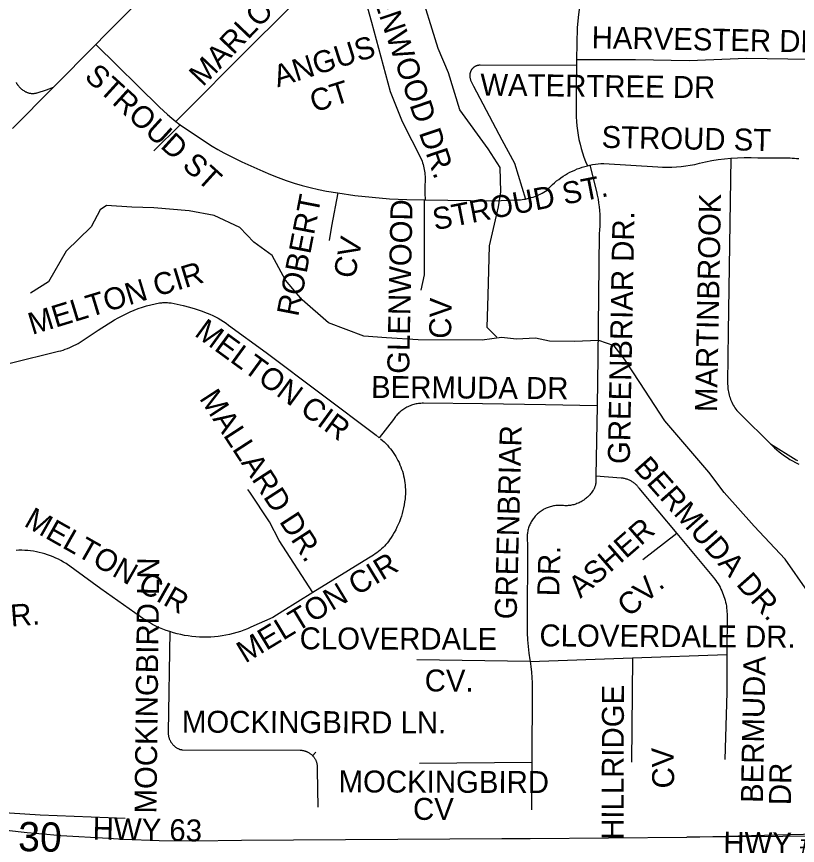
# Model space of a CAD drawing. Extents: x 1670563 to 1761545, y 515755 to 578944.
# Drawn here: x 1693706 to 1696373, y 539003 to 541835 of the extents above; entities that cross this region are included whole.
import ezdxf

# ---------------------------------------------------------------- set-up
doc = ezdxf.new("R2010")
doc.units = 0
for name, color, linetype in [('62_text', 7, 'Continuous'), ('SHP_LINE', 7, 'Continuous'), ('STREETCL', 7, 'Continuous'), ('STRNAMES', 7, 'Continuous')]:
    doc.layers.add(name, color=color, linetype=linetype)

msp = doc.modelspace()

# ---------------------------------------------------------------- linework, layer by layer
at = {"layer": 'SHP_LINE'}
for points in [[(1695347, 540740), (1695314, 540773), (1695317, 540883), (1695322, 541052), (1695352, 541185), (1695360, 541236), (1695358, 541319), (1695317, 541383), (1695220, 541516), (1695181, 541643), (1695146, 541726), (1695079, 541944)], [(1695363, 540739), (1695297, 540729), (1695078, 540731), (1694970, 540737), (1694892, 540743), (1694772, 540789), (1694682, 540867), (1694625, 540935), (1694579, 541019), (1694517, 541064), (1694469, 541114), (1694381, 541155), (1694296, 541172), (1694175, 541182), (1694100, 541184), (1694013, 541190), (1693992, 541175), (1693961, 541117), (1693875, 541034), (1693815, 540929), (1693753, 540890)], [(1696408, 539872), (1696332, 539981), (1696226, 540094), (1696123, 540209), (1696071, 540278), (1695920, 540454), (1695835, 540585), (1695783, 540664), (1695747, 540710), (1695695, 540728), (1695611, 540725), (1695527, 540726), (1695479, 540736), (1695414, 540733), (1695363, 540739)], [(1694077, 539095), (1693786, 539106), (1693506, 539125), (1693341, 539175), (1693026, 539207), (1692776, 539278), (1692638, 539309), (1692384, 539393), (1692191, 539479)]]:
    msp.add_lwpolyline(points, dxfattribs=at)
at = {"layer": 'STREETCL'}
for points in [[(1694848.1, 542072.5), (1694517.2, 541745.9), (1694250.4, 541476.2)], [(1694848.1, 542072.5), (1694874.5, 541976.4), (1694918.5, 541815.7), (1694981.7, 541578.7), (1695023.5, 541476.6), (1695089, 541346.5), (1695091.1, 541341), (1695093.1, 541335.4), (1695094.8, 541329.8), (1695096.4, 541324.1), (1695097.7, 541318.4), (1695098.9, 541312.6), (1695099.8, 541306.8), (1695100.6, 541300.9), (1695101.1, 541295.1), (1695101.5, 541289.2), (1695101.6, 541283.3), (1695101.6, 541277.4), (1695101, 541254.4), (1695101, 541231.5), (1695101.6, 541208.5)], [(1695660.7, 542036.6), (1695660.4, 542035.5), (1695646.9, 541974), (1695638.1, 541930.4), (1695630.8, 541886.6), (1695625, 541842.5), (1695620.7, 541798.2), (1695619, 541688.2)], [(1694234.5, 541999.6), (1694008.4, 541772.6), (1693976.2, 541740.1)], [(1693976.2, 541740.1), (1693830.9, 541593.1)], [(1693976.2, 541740.1), (1694194.3, 541526.1), (1694207.8, 541513), (1694221.6, 541500.3), (1694235.8, 541488.1), (1694250.4, 541476.2)], [(1695619, 541688.2), (1695618.6, 541668.3)], [(1695619, 541688.2), (1695819.9, 541688.2), (1696003.9, 541684.6), (1696199.8, 541692.7), (1696410.9, 541690)], [(1695618.6, 541668.3), (1695289.1, 541668.9), (1695287.9, 541668.9), (1695286.7, 541668.9), (1695285.5, 541668.8), (1695284.4, 541668.6), (1695283.2, 541668.4), (1695282, 541668.2), (1695280.8, 541668), (1695279.7, 541667.6), (1695278.5, 541667.3), (1695277.4, 541666.9), (1695276.3, 541666.5), (1695275.1, 541666), (1695274.1, 541665.5), (1695273, 541665), (1695271.9, 541664.4), (1695270.9, 541663.8), (1695269.9, 541663.2), (1695268.9, 541662.5), (1695267.9, 541661.8), (1695267, 541661), (1695266.1, 541660.3), (1695265.2, 541659.4), (1695264.3, 541658.6), (1695263.5, 541657.7), (1695262.7, 541656.8), (1695261.9, 541655.9), (1695261.2, 541655), (1695260.5, 541654), (1695259.8, 541653), (1695259.2, 541652), (1695258.6, 541650.9), (1695258, 541649.9), (1695257.5, 541648.8), (1695257, 541647.7), (1695256.6, 541646.6), (1695256.2, 541645.4), (1695255.8, 541644.3), (1695255.5, 541643.2), (1695255.2, 541642), (1695254.9, 541640.8), (1695254.7, 541639.6), (1695254.6, 541638.4), (1695254.4, 541637.2), (1695254.4, 541636.1), (1695254.3, 541634.9), (1695254.3, 541633.7), (1695254.4, 541632.5), (1695254.4, 541631.3), (1695254.6, 541630.1), (1695254.9, 541627.6), (1695255.3, 541625.1), (1695255.8, 541622.6), (1695256.4, 541620.2), (1695257.1, 541617.7), (1695257.9, 541615.3), (1695258.7, 541613), (1695259.7, 541610.6), (1695260.7, 541608.3), (1695261.8, 541606), (1695262.9, 541603.8), (1695264.2, 541601.6), (1695265.5, 541599.4), (1695266.9, 541597.3), (1695363.9, 541414.6), (1695406.6, 541333.9), (1695444.5, 541211.8)], [(1695618.6, 541668.3), (1695617.6, 541602.7), (1695617.5, 541508.5), (1695617.8, 541492.8), (1695618.6, 541477.2), (1695620, 541461.5), (1695621.8, 541445.9), (1695624.3, 541430.4), (1695627.2, 541415), (1695630.7, 541399.7), (1695634.7, 541384.5), (1695639.2, 541369.5), (1695644.3, 541354.6), (1695649.9, 541339.9), (1695655.9, 541325.5)], [(1693830.9, 541593.1), (1693691.9, 541452.5)], [(1693830.9, 541593.1), (1693807.6, 541583.4), (1693775.5, 541573.7), (1693773.8, 541573.2), (1693772.1, 541572.8), (1693770.4, 541572.5), (1693768.7, 541572.2), (1693766.9, 541571.9), (1693765.2, 541571.8), (1693763.4, 541571.6), (1693761.7, 541571.6), (1693760, 541571.6), (1693758.2, 541571.7), (1693756.5, 541571.8), (1693754.7, 541572), (1693753, 541572.2), (1693751.3, 541572.5), (1693749.6, 541572.9), (1693747.9, 541573.3), (1693746.2, 541573.8), (1693744.5, 541574.4), (1693742.9, 541575), (1693741.3, 541575.6), (1693739.7, 541576.4), (1693738.1, 541577.1), (1693736.6, 541577.9), (1693734, 541579.5), (1693731.4, 541581.1), (1693728.9, 541582.8), (1693726.5, 541584.6), (1693724.1, 541586.4), (1693721.8, 541588.4), (1693719.6, 541590.4), (1693717.4, 541592.5), (1693715.3, 541594.7), (1693713.3, 541597), (1693712.3, 541598.1), (1693711.4, 541599.4), (1693710.5, 541600.6), (1693709.7, 541601.9), (1693708.9, 541603.2), (1693708.1, 541604.5), (1693707.4, 541605.9), (1693706.7, 541607.2), (1693706.1, 541608.6), (1693705.5, 541610.1)], [(1694265, 541464.9), (1694175.4, 541376)], [(1694250.4, 541476.2), (1694265, 541464.9)], [(1694265, 541464.9), (1694354.2, 541405.3), (1694373.6, 541392.8), (1694393.4, 541380.8), (1694413.5, 541369.5), (1694434, 541358.9), (1694454.8, 541348.8), (1694475.9, 541339.4), (1694546.9, 541307), (1694573.2, 541295.5), (1694599.7, 541284.9), (1694626.6, 541275.1), (1694653.8, 541266.1), (1694681.3, 541258), (1694709, 541250.8), (1694736.9, 541244.5), (1694765, 541239.1), (1694803.3, 541232.7)], [(1695664.2, 541327.4), (1695673.7, 541329.3), (1695683.2, 541330.8), (1695692.8, 541332), (1695702.4, 541332.8), (1695712.1, 541333.4), (1695897.1, 541321.4), (1695912.9, 541320.6), (1695928.8, 541320.4), (1695944.6, 541320.7), (1695960.4, 541321.6), (1695976.1, 541323), (1695991.8, 541324.9), (1696007.4, 541327.3), (1696023, 541330.3), (1696038.4, 541333.8), (1696059.6, 541338.7), (1696080.9, 541342.9), (1696102.4, 541346.4), (1696123.9, 541349.3), (1696145.5, 541351.4)], [(1696145.5, 541351.4), (1696137.2, 540757.6), (1696135, 540584.3), (1696135.1, 540579), (1696135.3, 540573.6), (1696135.7, 540568.3), (1696136.2, 540563), (1696137, 540557.7), (1696137.9, 540552.5), (1696139.1, 540547.3), (1696140.4, 540542.1), (1696141.8, 540537), (1696143.5, 540531.9), (1696145.3, 540526.9), (1696147.3, 540521.9), (1696149.5, 540517.1), (1696151.8, 540512.3), (1696154.3, 540507.5), (1696157, 540502.9), (1696159.8, 540498.4), (1696162.8, 540494), (1696165.9, 540489.6), (1696294.7, 540362), (1696302.9, 540354.6), (1696311.4, 540347.6), (1696320, 540340.8), (1696329, 540334.3), (1696338.1, 540328.1), (1696347.4, 540322.2), (1696356.9, 540316.7), (1696367.4, 540311.2), (1696377.7, 540305.4)], [(1696145.5, 541351.4), (1696168.7, 541353), (1696191.9, 541353.8), (1696215, 541353.8), (1696238.2, 541353), (1696348.6, 541352), (1696356, 541351.8), (1696363.4, 541351.3), (1696370.8, 541350.6), (1696378.2, 541349.7)], [(1695444.5, 541211.8), (1695451, 541213.2), (1695457.5, 541214.7), (1695463.9, 541216.5), (1695470.3, 541218.5), (1695476.6, 541220.8), (1695482.8, 541223.2), (1695488.9, 541225.9), (1695495, 541228.7), (1695500.9, 541231.8), (1695506.7, 541235), (1695512.4, 541238.5), (1695518, 541242.1), (1695524.2, 541248.8), (1695530.5, 541255.3), (1695537.1, 541261.6), (1695543.9, 541267.6), (1695550.9, 541273.4), (1695558.1, 541279), (1695565.4, 541284.3), (1695573, 541289.4), (1695580.7, 541294.2), (1695588.5, 541298.8), (1695596.5, 541303.1), (1695604.7, 541307.1), (1695612.9, 541310.9), (1695621.3, 541314.4), (1695629.8, 541317.6), (1695638.4, 541320.5), (1695647.1, 541323.1), (1695655.9, 541325.5)], [(1695655.9, 541325.5), (1695664.2, 541327.4)], [(1695664.2, 541327.4), (1695686.6, 541237.8), (1695689.6, 541224.9), (1695692.2, 541211.8), (1695694.3, 541198.7), (1695696, 541185.6), (1695697.3, 541172.3), (1695698.1, 541159.1), (1695698.5, 541145.8), (1695698.5, 541132.5), (1695698, 541119.2), (1695697.1, 541106), (1695695.7, 541092.8), (1695691.9, 540670.7), (1695689.2, 540505.3)], [(1694803.3, 541232.7), (1694781.5, 541118.6), (1694774, 541069.7)], [(1694803.3, 541232.7), (1694862, 541224.3), (1694920.9, 541217.8), (1694980, 541212.9), (1695039.1, 541209.8), (1695098.4, 541208.5)], [(1695098.7, 541208.5), (1695098.1, 540952.3), (1695087.2, 540899.8)], [(1695098.4, 541208.5), (1695101.6, 541208.5)], [(1695101.6, 541208.5), (1695334.5, 541205.7), (1695415.2, 541208.5), (1695421.1, 541208.8), (1695427, 541209.3), (1695432.8, 541210), (1695438.7, 541210.8), (1695444.5, 541211.8)], [(1693683.9, 540651.4), (1693849.2, 540691.5), (1693857, 540693.5), (1693864.8, 540695.8), (1693872.4, 540698.3), (1693880, 540701.1), (1693887.4, 540704.1), (1693894.8, 540707.4), (1693902, 540710.9), (1693909.2, 540714.6), (1693916.2, 540718.5), (1693923.1, 540722.7), (1693929.8, 540727.1), (1693984.7, 540763.4), (1694040.4, 540798.4), (1694053.3, 540806), (1694066.5, 540813.2), (1694079.9, 540819.9), (1694093.6, 540826.2), (1694107.4, 540832), (1694121.5, 540837.3), (1694135.7, 540842.2), (1694150.1, 540846.5), (1694164.6, 540850.3), (1694179.3, 540853.7), (1694194, 540856.5), (1694198, 540857.1), (1694202, 540857.6), (1694206, 540857.9), (1694210, 540858.1), (1694214, 540858.2), (1694218, 540858.1), (1694222, 540857.9), (1694226, 540857.6), (1694230, 540857.1), (1694234, 540856.5), (1694254.9, 540852.5), (1694275.6, 540847.8), (1694296.2, 540842.4), (1694316.5, 540836.4), (1694336.7, 540829.7), (1694356.6, 540822.3), (1694366.4, 540818.3), (1694376, 540813.9), (1694385.5, 540809.2), (1694394.8, 540804.2), (1694403.9, 540798.9), (1694412.9, 540793.2), (1694421.6, 540787.2), (1694430.1, 540780.9), (1694558.9, 540687.8), (1694934, 540404.9), (1694945, 540395.9)], [(1695689.2, 540505.3), (1695513.2, 540508.7), (1695297.6, 540511.9), (1695095.6, 540513.8), (1695091.4, 540513.8), (1695087.2, 540513.6), (1695083.1, 540513.3), (1695078.9, 540512.8), (1695074.8, 540512.2), (1695070.7, 540511.4), (1695066.6, 540510.5), (1695062.6, 540509.5), (1695058.6, 540508.3), (1695054.6, 540507), (1695050.7, 540505.6), (1695046.8, 540504), (1695043, 540502.2), (1695039.3, 540500.4), (1695035.6, 540498.4), (1695032, 540496.3), (1695028.5, 540494.1), (1695025, 540491.7), (1695021.7, 540489.2), (1695018.4, 540486.7), (1695015.2, 540484), (1695012.1, 540481.1), (1695009.1, 540478.2), (1695006.2, 540475.2), (1695003.5, 540472.1), (1695000.8, 540468.9), (1694998.2, 540465.6), (1694995.8, 540462.2), (1694993.5, 540458.7), (1694945, 540395.9)], [(1695689.2, 540505.3), (1695685.3, 540265.4)], [(1694949.5, 540392.1), (1694955.6, 540387), (1694961.4, 540381.6), (1694967.1, 540376), (1694972.6, 540370.3), (1694977.9, 540364.3), (1694983, 540358.2), (1694987.9, 540351.9), (1694992.5, 540345.5), (1694997, 540338.8), (1695001.2, 540332.1), (1695005.1, 540325.2), (1695008.9, 540318.2), (1695012.4, 540311), (1695015.6, 540303.7), (1695018.6, 540296.4), (1695021.4, 540288.9), (1695023.8, 540281.3), (1695026.1, 540273.7), (1695028, 540266), (1695029.7, 540258.2), (1695031.2, 540250.4), (1695032.3, 540242.5), (1695033.2, 540234.6), (1695033.9, 540226.7), (1695034.2, 540218.7), (1695034.3, 540210.7), (1695034.1, 540202.8), (1695033.7, 540194.8), (1695032.9, 540186.9), (1695031.7, 540176.9), (1695030.1, 540167), (1695028.1, 540157.1), (1695025.9, 540147.3), (1695023.3, 540137.6), (1695020.4, 540128), (1695017.2, 540118.4), (1695013.6, 540109), (1695009.7, 540099.8), (1695005.5, 540090.6), (1695001.1, 540081.6), (1694996.3, 540072.8), (1694991.2, 540064.1), (1694985.8, 540055.6), (1694980.2, 540047.2), (1694976.1, 540041.7), (1694971.8, 540036.2), (1694967.4, 540031), (1694962.7, 540025.8), (1694957.9, 540020.9), (1694952.9, 540016.1), (1694947.8, 540011.5), (1694942.5, 540007.1), (1694937, 540002.8), (1694931.5, 539998.8), (1694925.7, 539995), (1694919.9, 539991.3), (1694913.9, 539987.9), (1694907.8, 539984.7), (1694717.6, 539866.7)], [(1696281.3, 540375.3), (1696368.6, 540320), (1696371.2, 540319.1), (1696373.9, 540318.3)], [(1695685.3, 540265.4), (1695685, 540248.4), (1695685, 540246.3), (1695684.8, 540244.3), (1695684.6, 540242.2), (1695684.3, 540240.1), (1695684, 540238.1), (1695683.6, 540236), (1695683.1, 540234), (1695682.6, 540232), (1695681.9, 540230), (1695681.3, 540228), (1695680.5, 540226.1), (1695679.7, 540224.1), (1695678.8, 540222.2), (1695677.9, 540220.4), (1695676.9, 540218.5), (1695675.9, 540216.7), (1695673.8, 540213.5), (1695671.6, 540210.3), (1695669.3, 540207.2), (1695666.9, 540204.2), (1695664.4, 540201.2), (1695661.8, 540198.4), (1695659.1, 540195.6), (1695656.3, 540192.9), (1695653.4, 540190.4), (1695650.4, 540187.9), (1695647.4, 540185.6), (1695644.2, 540183.3), (1695641, 540181.2), (1695637.7, 540179.1), (1695634.4, 540177.2), (1695631, 540175.5), (1695627.5, 540173.8), (1695623.9, 540172.2), (1695620.3, 540170.8), (1695616.7, 540169.5), (1695613, 540168.4), (1695609.3, 540167.3), (1695605.5, 540166.4), (1695601.7, 540165.7), (1695597.9, 540165), (1695594.1, 540164.5), (1695590.3, 540164.2), (1695586.4, 540163.9), (1695582.5, 540163.8), (1695578.7, 540163.9), (1695574.8, 540164), (1695571, 540164.3), (1695567.1, 540164.6), (1695563.3, 540164.8), (1695559.4, 540164.8), (1695555.6, 540164.8), (1695551.7, 540164.5), (1695547.9, 540164.2), (1695544.1, 540163.7), (1695540.3, 540163), (1695536.5, 540162.3), (1695532.8, 540161.4), (1695529, 540160.3), (1695525.4, 540159.2), (1695521.7, 540157.9), (1695518.1, 540156.5), (1695514.6, 540155), (1695511.1, 540153.3), (1695507.7, 540151.5), (1695504.4, 540149.6), (1695501.1, 540147.6), (1695497.8, 540145.5), (1695494.7, 540143.3), (1695491.6, 540140.9), (1695488.7, 540138.5), (1695485.8, 540135.9), (1695483, 540133.3), (1695480.3, 540130.5), (1695477.7, 540127.7), (1695475.2, 540124.8), (1695472.8, 540121.8), (1695470.5, 540118.7), (1695468.3, 540115.5), (1695466.2, 540112.2), (1695464.2, 540108.9), (1695462.4, 540105.5), (1695460.7, 540102.1), (1695459.1, 540098.6), (1695457.6, 540095), (1695456.2, 540091.4), (1695455, 540087.8), (1695453.9, 540084.1), (1695452.9, 540080.4), (1695452.1, 540076.6), (1695451.4, 540072.8), (1695450.8, 540069), (1695450.4, 540065.2), (1695450.1, 540061.3), (1695449.9, 540057.5), (1695449.8, 540053.6), (1695449.9, 540049.8), (1695450.2, 540045.9), (1695450.5, 540042.1), (1695451, 540038.3), (1695451.7, 540034.5), (1695450.1, 539752.1), (1695450.4, 539728.9), (1695451.4, 539705.8), (1695453.2, 539682.7), (1695455.8, 539659.6), (1695459.2, 539636.7), (1695459.9, 539632.6)], [(1695685.3, 540265.4), (1695771, 540259.2), (1695773.8, 540259), (1695776.6, 540258.6), (1695779.4, 540258.2), (1695782.1, 540257.6), (1695784.9, 540257), (1695787.6, 540256.2), (1695790.3, 540255.4), (1695792.9, 540254.5), (1695795.6, 540253.5), (1695798.1, 540252.3), (1695800.7, 540251.1), (1695803.2, 540249.9), (1695805.6, 540248.5), (1695808.1, 540247), (1695810.4, 540245.5), (1695812.7, 540243.9), (1695814.9, 540242.2), (1695817.1, 540240.4), (1695819.2, 540238.5), (1695821.3, 540236.6), (1695823.3, 540234.6), (1695825.2, 540232.5), (1695827, 540230.4), (1695828.8, 540228.2), (1695830.4, 540225.9), (1695832, 540223.6), (1695961, 540069)], [(1694717.6, 539866.7), (1694603.1, 540045.3), (1694570.1, 540108.9), (1694502.8, 540210.2), (1694495.7, 540219.3)], [(1695961, 540069), (1695845.3, 539978.8)], [(1695961, 540069), (1696086.3, 539918.7), (1696090.6, 539913.4), (1696094.7, 539908), (1696098.6, 539902.4), (1696102.3, 539896.7), (1696105.8, 539890.9), (1696109.1, 539885), (1696112.2, 539878.9), (1696115.1, 539872.8), (1696117.8, 539866.6), (1696120.3, 539860.2), (1696122.6, 539853.8), (1696124.6, 539847.4), (1696126.5, 539840.8), (1696128.1, 539834.2), (1696129.5, 539827.6), (1696130.6, 539820.9), (1696131.6, 539814.1), (1696132.3, 539807.4), (1696132.8, 539800.6), (1696133, 539793.8), (1696132.7, 539655.6)], [(1694229.4, 539733.4), (1694217.4, 539737.5), (1694205.5, 539742.1), (1694193.7, 539747), (1694182.1, 539752.4), (1694170.7, 539758.1), (1694159.5, 539764.2), (1694148.5, 539770.6), (1693994, 539879.2), (1693874.9, 539966.2), (1693866.4, 539971.3), (1693857.7, 539976.2), (1693848.8, 539980.8), (1693839.8, 539985.1), (1693830.7, 539989.1), (1693821.4, 539992.7), (1693812, 539996.1), (1693802.5, 539999.1), (1693792.9, 540001.8), (1693783.3, 540004.1), (1693773.5, 540006.2), (1693763.7, 540007.9), (1693753.8, 540009.3), (1693743.9, 540010.3), (1693734, 540011), (1693724, 540011.4), (1693714, 540011.4), (1693704.1, 540011.1)], [(1694717.6, 539866.7), (1694616.1, 539803.7), (1694581.1, 539782.3), (1694506.5, 539748.5), (1694494.6, 539743.4), (1694482.6, 539738.7), (1694470.5, 539734.4), (1694458.2, 539730.5), (1694445.7, 539727), (1694433.2, 539724), (1694420.6, 539721.3), (1694407.9, 539719.1), (1694395.1, 539717.3), (1694382.2, 539716), (1694369.4, 539715), (1694356.5, 539714.6), (1694343.6, 539714.5), (1694330.7, 539714.9), (1694317.8, 539715.7), (1694305, 539716.9), (1694292.2, 539718.6), (1694279.4, 539720.7), (1694266.8, 539723.2), (1694254.2, 539726.2), (1694241.8, 539729.6), (1694229.4, 539733.4)], [(1694229.4, 539733.4), (1694223.8, 539389.9), (1694223.8, 539387.8), (1694223.9, 539385.7), (1694224, 539383.6), (1694224.3, 539381.5), (1694224.5, 539379.4), (1694224.9, 539377.3), (1694225.3, 539375.3), (1694225.8, 539373.2), (1694226.4, 539371.2), (1694227.1, 539369.2), (1694227.8, 539367.2), (1694228.5, 539365.2), (1694229.4, 539363.3), (1694230.3, 539361.4), (1694231.3, 539359.5), (1694232.3, 539357.7), (1694233.4, 539355.9), (1694234.6, 539354.2), (1694235.8, 539352.4), (1694237.1, 539350.8), (1694238.4, 539349.1), (1694239.8, 539347.5), (1694241.3, 539346), (1694242.8, 539344.5), (1694244.3, 539343.1), (1694245.9, 539341.7), (1694247.5, 539340.4), (1694249.2, 539339.1), (1694251, 539337.9), (1694252.7, 539336.8), (1694254.5, 539335.7), (1694256.4, 539334.7), (1694258.3, 539333.7), (1694260.2, 539332.8), (1694261.2, 539332.4), (1694262.2, 539332), (1694263.2, 539331.7), (1694264.2, 539331.3), (1694265.2, 539331), (1694266.3, 539330.8), (1694267.3, 539330.6), (1694268.4, 539330.4), (1694269.4, 539330.2), (1694270.5, 539330.1), (1694271.6, 539330.1), (1694272.6, 539330), (1694674.4, 539328.3), (1694676.4, 539328.2), (1694678.4, 539328.1), (1694680.4, 539328), (1694682.4, 539327.7), (1694684.4, 539327.4), (1694686.4, 539327), (1694688.3, 539326.6), (1694690.3, 539326), (1694692.2, 539325.5), (1694694.1, 539324.8), (1694696, 539324.1), (1694697.9, 539323.3), (1694699.7, 539322.5), (1694701.5, 539321.6), (1694703.2, 539320.6), (1694705, 539319.6), (1694706.7, 539318.5), (1694708.3, 539317.4), (1694709.9, 539316.2), (1694711.5, 539315), (1694713.1, 539313.7), (1694714.5, 539312.3), (1694716, 539310.9), (1694717.4, 539309.5)], [(1695073.8, 539638.4), (1695459.9, 539632.6)], [(1695460.1, 539631), (1695810.5, 539643.8)], [(1695810.5, 539643.8), (1695806.4, 539287.9)], [(1695810.5, 539643.8), (1696132.7, 539655.6)], [(1696132.7, 539655.6), (1696132.3, 539525.9), (1696125.8, 539296.4)], [(1695459.9, 539632.6), (1695462.5, 539614.1), (1695464.6, 539595.5), (1695466.2, 539576.9), (1695467.1, 539558.2), (1695467.6, 539539.5), (1695465.8, 539287.4)], [(1694728.4, 539321.9), (1694717.4, 539309.5)], [(1694717.4, 539309.5), (1694718.8, 539307.9), (1694720.1, 539306.4), (1694721.3, 539304.7), (1694722.6, 539303.1), (1694723.7, 539301.4), (1694724.8, 539299.6), (1694725.8, 539297.8), (1694726.8, 539296), (1694727.7, 539294.1), (1694728.5, 539292.3), (1694729.3, 539290.3), (1694730, 539288.4), (1694730.6, 539286.4), (1694731.2, 539284.5), (1694731.7, 539282.5), (1694732.1, 539280.4), (1694732.5, 539278.4), (1694732.8, 539276.4), (1694733, 539274.3), (1694733.1, 539272.3), (1694733.2, 539270.2), (1694733.2, 539268.1), (1694733.1, 539266.1), (1694732.9, 539264), (1694732.7, 539262), (1694732.4, 539259.9), (1694735.1, 539134.1)], [(1695082.4, 539284.6), (1695465.8, 539287.4)], [(1695465.8, 539287.4), (1695465.3, 539218.3), (1695464.5, 539124.2)], [(1693589.9, 539064), (1693742.1, 539047.3), (1693809.4, 539041), (1693856.7, 539037.1), (1694019.7, 539027.3), (1694071.4, 539024.4), (1694192.7, 539019.8), (1694314.2, 539018.9), (1694474.2, 539020.4), (1695364, 539027.1), (1695460.5, 539027.1), (1695996.2, 539031.2)], [(1695996.2, 539031.2), (1697323.4, 539064.8)], [(1699790.6, 539062.5), (1699309.9, 539058.6), (1698728.9, 539052.9), (1698398.4, 539049.5), (1698179.9, 539049.3), (1697927.5, 539047.8), (1697396.7, 539042.6), (1696323.3, 539033.7), (1696137.8, 539032.3), (1695996.2, 539031.2)]]:
    msp.add_lwpolyline(points, dxfattribs=at)

# ---------------------------------------------------------------- texts
at = {"layer": '62_text'}
msp.add_text('30', height=100, rotation=358.9311, dxfattribs=at).set_placement((1693710.7, 538983.7))
at = {"layer": 'STRNAMES'}
for s, rotation, p in [('GLENWOOD DR.', 288.7534, (1694879, 542029.8)), ('MARLO DR.', 46.3808, (1694342.6, 541593)), ('HARVESTER DR', 358.9105, (1695670, 541727)), ('ANGUS ', 17.6114, (1694597.7, 541592.9)), ('STROUD ST', 317.7306, (1693934.3, 541625.5)), ('WATERTREE DR', 359.3339, (1695290, 541565.2)), ('CT', 17.6114, (1694722.2, 541507.1)), ('STROUD ST', 358.9105, (1695703.9, 541386.7)), ('STROUD ST.', 11.1398, (1695134.9, 541104.8)), ('ROBERT ', 79.043, (1694667.8, 540807.7)), ('MARTINBROOK', 88.9105, (1696098.6, 540483.1)), ('GLENWOOD', 88.8558, (1695047, 540613.9)), ('GREENBRIAR DR.', 88.9105, (1695800.6, 540305.7)), ('CV', 79.043, (1694861.1, 540937)), ('MELTON CIR', 17.0117, (1693759.3, 540747.3)), (' CV', 88.8558, (1695189.5, 540706.1)), ('MELTON CIR', 323.8472, (1694310.2, 540746.8)), ('BERMUDA DR', 359.6176, (1694916.8, 540532.2)), ('MALLARD DR.', 302.9894, (1694328.2, 540530.6)), ('GREENBRIAR', 88.4364, (1695414, 539774.8)), ('BERMUDA DR.', 311.4777, (1695810.9, 540290.7)), ('MELTON CIR', 330.4589, (1693727.7, 540096.4)), ('ASHER ', 41.1088, (1695632.1, 539845.1)), ('DR.', 88.4364, (1695559.4, 539853.3)), ('MOCKINGBIRD LN', 89.3482, (1694183.8, 539111.7)), ('MELTON CIR', 31.1697, (1694487.4, 539624)), ('CV.', 41.1088, (1695798.7, 539780.3)), ('BUTTRY DR.', 4.4213, (1693187.7, 539711.9)), ('CLOVERDALE DR.', 359.6945, (1695492.2, 539683.2)), ('CLOVERDALE ', 359.8105, (1694672.9, 539673.2)), ('BERMUDA ', 88.9105, (1696255.1, 539147.6)), ('CV.', 359.8105, (1695100, 539529.2)), ('HILLRIDGE', 89.8659, (1695779.6, 539022)), ('MOCKINGBIRD LN.', 359.8105, (1694270.8, 539388.4)), ('CV', 91.3602, (1695953.1, 539198.6)), ('DR', 88.9105, (1696350.7, 539140)), ('MOCKINGBIRD ', 359.8105, (1694805.9, 539184.2)), ('CV', 359.8105, (1695060.1, 539090.4)), ('HWY 63', 358.9105, (1693965.4, 539023.2)), ('HWY #63', 359.2392, (1696119.9, 538974.9))]:
    msp.add_text(s, height=75, rotation=rotation, dxfattribs=at).set_placement(p)

doc.saveas('drawing.dxf')
